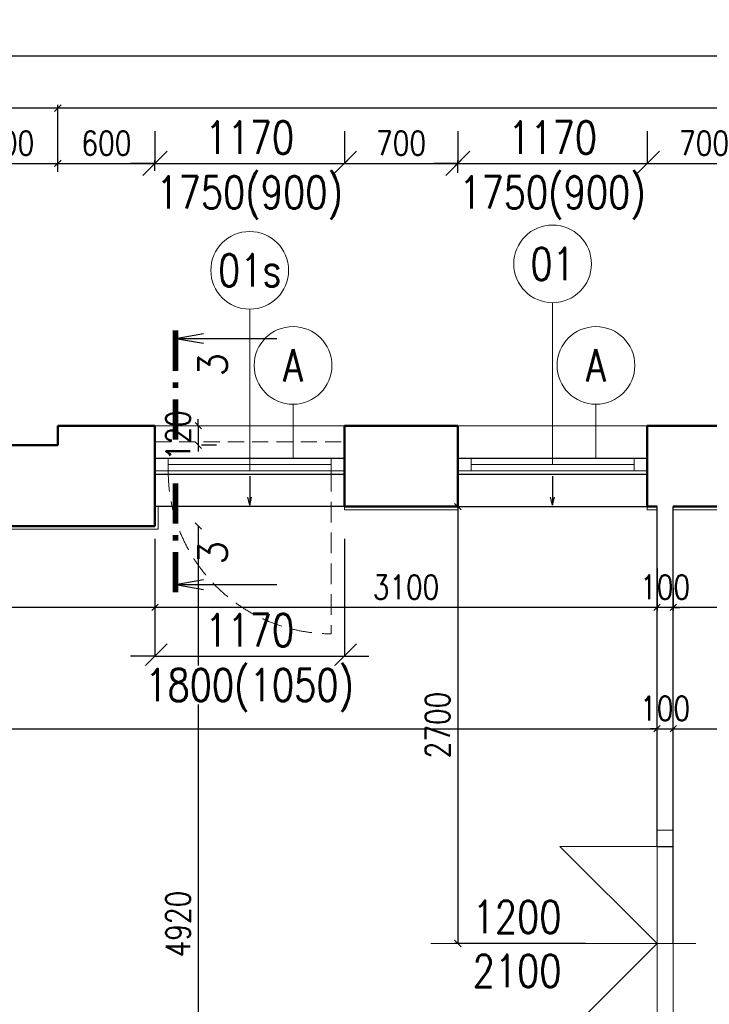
# Model space of a CAD drawing. Header units: millimetres. Extents: x -238874 to 551972, y -298952 to 658415.
# Tile 634 of 656: x 62463 to 66721, y 394743 to 400827. Entities that reach past the tile are written whole.
import ezdxf
from ezdxf.enums import TextEntityAlignment as Align

# ---------------------------------------------------------------- set-up
doc = ezdxf.new("R2010")
doc.units = ezdxf.units.MM
doc.header["$LTSCALE"] = 20
doc.linetypes.add('DASHED', pattern=[0.75, 0.5, -0.25])
doc.linetypes.add('HIDDEN', pattern=[9.525, 6.35, -3.175])
for name, color, linetype in [('00_HEDVIKA _KRESBA', 1, 'Continuous'), ('ALP', 141, 'Continuous'), ('CZ', 255, 'Continuous'), ('KOTY', 8, 'Continuous')]:
    doc.layers.add(name, color=color, linetype=linetype)
doc.layers.add('00_HEDVIKA_DEMOLICE', color=2, linetype='Continuous', lineweight=30, transparency=0.3)
doc.layers.add('CKOKNA OTEVÍRÁNÍ', color=51, linetype='HIDDEN', lineweight=18, transparency=0.5)
for name, color, linetype, lineweight in [('00_HEDVIKA_OBRYS', 1, 'Continuous', 50), ('CKBUBLINY', 1, 'Continuous', 18), ('CKBUBLINY DEMOLICE', 4, 'Continuous', 18), ('CKBUBLINY_POPIS', 3, 'Continuous', 25), ('CKKOTY', 3, 'Continuous', 18), ('CKOKNA', 30, 'Continuous', 18), ('CKSYMBOLY', 21, 'Continuous', 25), ('HEDVIKA_OKNA_PARAPET', 70, 'Continuous', 18), ('NOSNÉ', 8, 'Continuous', 50), ('PRUCHODY', 7, 'Continuous', 18)]:
    doc.layers.add(name, color=color, linetype=linetype, lineweight=lineweight)
doc.styles.add('SIMPLEX', font='SIMPLEX.shx', dxfattribs={"width": 0.8, "bigfont": 'CAD13.shx'})
doc.styles.get("Standard").update_dxf_attribs({"font": 'simplex.shx', "width": 0.8})
doc.dimstyles.new('CADKON', dxfattribs={"dimscale": 100, "dimtxt": 2, "dimasz": 1.5, "dimexe": 0, "dimexo": 2, "dimgap": 0.6, "dimtad": 1, "dimrnd": 1, "dimtxsty": 'Standard', "dimblk1": 'OBLIQUE', "dimblk2": 'OBLIQUE', "dimsah": 1, "dimcen": 2.5, "dimadec": 1, "dimazin": 2, "dimtfac": 1, "dimtix": 1, "dimtmove": 2, "dimatfit": 3, "dimldrblk": 'OPEN30', "dimfxl": 5, "dimtfill": 1, "dimtolj": 1, "dimarcsym": 0})
doc.dimstyles.new('CKA', dxfattribs={"dimtxt": 200, "dimasz": 40, "dimexe": 20, "dimexo": 0.2, "dimgap": 50, "dimtad": 1, "dimdec": 0, "dimrnd": 1, "dimzin": 0, "dimdsep": 46, "dimtxsty": 'Standard', "dimblk1": 'OBLIQUE', "dimblk2": 'OBLIQUE', "dimsah": 1, "dimcen": 0.09, "dimclrd": 253, "dimclre": 253, "dimclrt": 253, "dimadec": 0, "dimazin": 0, "dimtfac": 1, "dimtdec": 0, "dimtix": 1, "dimtmove": 2, "dimatfit": 3, "dimfxl": 1, "dimtolj": 1, "dimtzin": 0, "dimarcsym": 0})

# ---------------------------------------------------------------- blocks, each defined once
blk = doc.blocks.new('_OBLIQUE')
at = {"color": 0, "linetype": 'ByBlock'}
blk.add_line((-0.5, -0.5), (0.5, 0.5), dxfattribs=at)
blk = doc.blocks.new('*D2669')
at = {"layer": 'DEFPOINTS', "color": 0, "transparency": 16777216}
for p in [(82648, 396446.3), (66498, 395718.6), (82648, 395718.6)]:
    blk.add_point(p, dxfattribs=at)
at = {"layer": 'KOTY', "lineweight": -2, "transparency": 16777216}
for p, q in [((82648, 396099.4), (82648, 396466.3)), ((66498, 396446.3), (82648, 396446.3))]:
    blk.add_line(p, q, dxfattribs=at)
at = {"layer": 'KOTY', "lineweight": -2, "transparency": 16777216, "xscale": 40, "yscale": 40, "zscale": 40, "rotation": 180}
blk.add_blockref('_OBLIQUE', (66498, 396446.3), dxfattribs=at)
at = {"layer": 'KOTY', "lineweight": -2, "transparency": 16777216, "xscale": 40, "yscale": 40, "zscale": 40}
blk.add_blockref('_OBLIQUE', (82648, 396446.3), dxfattribs=at)
at = {"layer": 'KOTY', "transparency": 16777216, "insert": (74573, 396571.3), "char_height": 150, "attachment_point": 5, "style": 'SIMPLEX'}
blk.add_mtext('\\A1;16150', dxfattribs=at)
blk = doc.blocks.new('*D2670')
at = {"layer": 'DEFPOINTS', "color": 0, "transparency": 16777216}
for p in [(66498, 397698.6), (71948, 397698.6), (66498, 397195.9)]:
    blk.add_point(p, dxfattribs=at)
at = {"layer": 'KOTY', "lineweight": -2, "transparency": 16777216}
for p, q in [((66498, 397317.9), (66498, 397175.9)), ((71948, 397195.9), (66498, 397195.9))]:
    blk.add_line(p, q, dxfattribs=at)
at = {"layer": 'KOTY', "lineweight": -2, "transparency": 16777216, "xscale": 40, "yscale": 40, "zscale": 40, "rotation": 180}
blk.add_blockref('_OBLIQUE', (66498, 397195.9), dxfattribs=at)
at = {"layer": 'KOTY', "lineweight": -2, "transparency": 16777216, "xscale": 40, "yscale": 40, "zscale": 40}
blk.add_blockref('_OBLIQUE', (71948, 397195.9), dxfattribs=at)
at = {"layer": 'KOTY', "transparency": 16777216, "insert": (69223, 397320.9), "char_height": 150, "attachment_point": 5, "style": 'SIMPLEX'}
blk.add_mtext('\\A1;5450', dxfattribs=at)
blk = doc.blocks.new('*D2672')
at = {"layer": 'DEFPOINTS', "color": 0, "transparency": 16777216}
for p in [(83148, 400604), (52648, 399437), (83148, 399437)]:
    blk.add_point(p, dxfattribs=at)
at = {"layer": 'KOTY', "lineweight": -2, "transparency": 16777216}
for p, q in [((52648, 400604), (83148, 400604)), ((83148, 399817.7), (83148, 400624))]:
    blk.add_line(p, q, dxfattribs=at)
at = {"layer": 'KOTY', "lineweight": -2, "transparency": 16777216, "xscale": 40, "yscale": 40, "zscale": 40, "rotation": 180}
blk.add_blockref('_OBLIQUE', (52648, 400604), dxfattribs=at)
at = {"layer": 'KOTY', "lineweight": -2, "transparency": 16777216, "xscale": 40, "yscale": 40, "zscale": 40}
blk.add_blockref('_OBLIQUE', (83148, 400604), dxfattribs=at)
at = {"layer": 'KOTY', "transparency": 16777216, "insert": (67898, 400729), "char_height": 150, "attachment_point": 5, "style": 'SIMPLEX'}
blk.add_mtext('\\A1;30500', dxfattribs=at)
blk = doc.blocks.new('*D2673')
at = {"layer": 'DEFPOINTS', "color": 0, "transparency": 16777216}
for p in [(62698, 400280.7), (62698, 399507), (72548, 399387)]:
    blk.add_point(p, dxfattribs=at)
at = {"layer": 'KOTY', "lineweight": -2, "transparency": 16777216}
for p, q in [((62698, 399887.8), (62698, 400300.7)), ((72548, 400280.7), (62698, 400280.7))]:
    blk.add_line(p, q, dxfattribs=at)
at = {"layer": 'KOTY', "lineweight": -2, "transparency": 16777216, "xscale": 40, "yscale": 40, "zscale": 40, "rotation": 180}
blk.add_blockref('_OBLIQUE', (62698, 400280.7), dxfattribs=at)
at = {"layer": 'KOTY', "lineweight": -2, "transparency": 16777216, "xscale": 40, "yscale": 40, "zscale": 40}
blk.add_blockref('_OBLIQUE', (72548, 400280.7), dxfattribs=at)
at = {"layer": 'KOTY', "transparency": 16777216, "insert": (67623, 400405.7), "char_height": 150, "attachment_point": 5, "style": 'SIMPLEX'}
blk.add_mtext('\\A1;9850', dxfattribs=at)
blk = doc.blocks.new('*D2675')
at = {"layer": 'DEFPOINTS', "color": 0, "transparency": 16777216}
for p in [(66398, 396446.3), (56698, 395998.6), (66398, 395718.6)]:
    blk.add_point(p, dxfattribs=at)
at = {"layer": 'KOTY', "lineweight": -2, "transparency": 16777216}
for p, q in [((66398, 396099.4), (66398, 396466.3)), ((56698, 396446.3), (66398, 396446.3))]:
    blk.add_line(p, q, dxfattribs=at)
at = {"layer": 'KOTY', "lineweight": -2, "transparency": 16777216, "xscale": 40, "yscale": 40, "zscale": 40, "rotation": 180}
blk.add_blockref('_OBLIQUE', (56698, 396446.3), dxfattribs=at)
at = {"layer": 'KOTY', "lineweight": -2, "transparency": 16777216, "xscale": 40, "yscale": 40, "zscale": 40}
blk.add_blockref('_OBLIQUE', (66398, 396446.3), dxfattribs=at)
at = {"layer": 'KOTY', "transparency": 16777216, "insert": (61548, 396571.3), "char_height": 150, "attachment_point": 5, "style": 'SIMPLEX'}
blk.add_mtext('\\A1;9700', dxfattribs=at)
blk = doc.blocks.new('*D2676')
at = {"layer": 'DEFPOINTS', "color": 0, "transparency": 16777216}
for p in [(63298, 397818.6), (56698, 397698.6), (56698, 397195.9)]:
    blk.add_point(p, dxfattribs=at)
at = {"layer": 'KOTY', "lineweight": -2, "transparency": 16777216}
for p, q in [((56698, 397317.9), (56698, 397175.9)), ((63298, 397195.9), (56698, 397195.9))]:
    blk.add_line(p, q, dxfattribs=at)
at = {"layer": 'KOTY', "lineweight": -2, "transparency": 16777216, "xscale": 40, "yscale": 40, "zscale": 40, "rotation": 180}
blk.add_blockref('_OBLIQUE', (56698, 397195.9), dxfattribs=at)
at = {"layer": 'KOTY', "lineweight": -2, "transparency": 16777216, "xscale": 40, "yscale": 40, "zscale": 40}
blk.add_blockref('_OBLIQUE', (63298, 397195.9), dxfattribs=at)
at = {"layer": 'KOTY', "transparency": 16777216, "insert": (59998, 397320.9), "char_height": 150, "attachment_point": 5, "style": 'SIMPLEX'}
blk.add_mtext('\\A1;6600', dxfattribs=at)
blk = doc.blocks.new('*D2678')
at = {"layer": 'DEFPOINTS', "color": 0, "transparency": 16777216}
for p in [(52648, 400280.7), (62698, 399507), (52648, 399387)]:
    blk.add_point(p, dxfattribs=at)
at = {"layer": 'KOTY', "lineweight": -2, "transparency": 16777216}
for p, q in [((52648, 399767.8), (52648, 400300.7)), ((62698, 400280.7), (52648, 400280.7))]:
    blk.add_line(p, q, dxfattribs=at)
at = {"layer": 'KOTY', "lineweight": -2, "transparency": 16777216, "xscale": 40, "yscale": 40, "zscale": 40, "rotation": 180}
blk.add_blockref('_OBLIQUE', (52648, 400280.7), dxfattribs=at)
at = {"layer": 'KOTY', "lineweight": -2, "transparency": 16777216, "xscale": 40, "yscale": 40, "zscale": 40}
blk.add_blockref('_OBLIQUE', (62698, 400280.7), dxfattribs=at)
at = {"layer": 'KOTY', "transparency": 16777216, "insert": (57673, 400405.7), "char_height": 150, "attachment_point": 5, "style": 'SIMPLEX'}
blk.add_mtext('\\A1;10050', dxfattribs=at)
blk = doc.blocks.new('*D2702')
at = {"layer": 'DEFPOINTS', "color": 0, "transparency": 16777216}
for p in [(66338, 397818.6), (65168, 395118.6), (66338, 395118.6)]:
    blk.add_point(p, dxfattribs=at)
at = {"layer": 'KOTY', "lineweight": -2, "transparency": 16777216}
for p, q in [((65168, 397818.6), (65168, 395118.6)), ((65957.2, 395118.6), (65148, 395118.6))]:
    blk.add_line(p, q, dxfattribs=at)
at = {"layer": 'KOTY', "lineweight": -2, "transparency": 16777216, "xscale": 40, "yscale": 40, "zscale": 40}
for p, rotation in [((65168, 397818.6), 90), ((65168, 395118.6), 270)]:
    blk.add_blockref('_OBLIQUE', p, dxfattribs=dict(at, rotation=rotation))
at = {"layer": 'KOTY', "transparency": 16777216, "insert": (65043, 396468.6), "char_height": 150, "attachment_point": 5, "rotation": 90, "style": 'SIMPLEX'}
blk.add_mtext('\\A1;2700', dxfattribs=at)
blk = doc.blocks.new('*D2703')
at = {"layer": 'DEFPOINTS', "color": 0, "transparency": 16777216}
for p in [(63298, 397698.6), (63565.6, 392778.6), (63565.6, 392778.6)]:
    blk.add_point(p, dxfattribs=at)
at = {"layer": 'KOTY', "lineweight": -2, "transparency": 16777216}
for p, q in [((63565.6, 397698.6), (63565.6, 392778.6)), ((63184.8, 392778.6), (63545.6, 392778.6))]:
    blk.add_line(p, q, dxfattribs=at)
at = {"layer": 'KOTY', "lineweight": -2, "transparency": 16777216, "xscale": 40, "yscale": 40, "zscale": 40}
for p, rotation in [((63565.6, 397698.6), 90), ((63565.6, 392778.6), 270)]:
    blk.add_blockref('_OBLIQUE', p, dxfattribs=dict(at, rotation=rotation))
at = {"layer": 'KOTY', "transparency": 16777216, "insert": (63440.6, 395238.6), "char_height": 150, "attachment_point": 5, "rotation": 90, "style": 'SIMPLEX'}
blk.add_mtext('\\A1;4920', dxfattribs=at)
blk = doc.blocks.new('*D2704')
at = {"layer": 'DEFPOINTS', "color": 0, "transparency": 16777216}
for p in [(63298, 398318.6), (63298, 398198.6), (63565.6, 398198.6)]:
    blk.add_point(p, dxfattribs=at)
at = {"layer": 'KOTY', "lineweight": -2, "transparency": 16777216}
for p, q in [((63565.6, 398318.6), (63565.6, 398358.6)), ((63565.6, 398318.6), (63565.6, 398198.6)), ((63565.6, 398198.6), (63565.6, 398158.6)), ((63678.7, 398198.6), (63585.6, 398198.6))]:
    blk.add_line(p, q, dxfattribs=at)
at = {"layer": 'KOTY', "lineweight": -2, "transparency": 16777216, "xscale": 40, "yscale": 40, "zscale": 40}
for p, rotation in [((63565.6, 398318.6), 270), ((63565.6, 398198.6), 90)]:
    blk.add_blockref('_OBLIQUE', p, dxfattribs=dict(at, rotation=rotation))
at = {"layer": 'KOTY', "transparency": 16777216, "insert": (63440.6, 398258.6), "char_height": 150, "attachment_point": 5, "rotation": 90, "style": 'SIMPLEX'}
blk.add_mtext('\\A1;120', dxfattribs=at)
blk = doc.blocks.new('*D2705')
at = {"layer": 'DEFPOINTS', "color": 0, "transparency": 16777216}
for p in [(63298, 397818.6), (66398, 397818.6), (63298, 397195.9)]:
    blk.add_point(p, dxfattribs=at)
at = {"layer": 'KOTY', "lineweight": -2, "transparency": 16777216}
for p, q in [((63298, 397437.9), (63298, 397175.9)), ((66398, 397195.9), (63298, 397195.9))]:
    blk.add_line(p, q, dxfattribs=at)
at = {"layer": 'KOTY', "lineweight": -2, "transparency": 16777216, "xscale": 40, "yscale": 40, "zscale": 40, "rotation": 180}
blk.add_blockref('_OBLIQUE', (63298, 397195.9), dxfattribs=at)
at = {"layer": 'KOTY', "lineweight": -2, "transparency": 16777216, "xscale": 40, "yscale": 40, "zscale": 40}
blk.add_blockref('_OBLIQUE', (66398, 397195.9), dxfattribs=at)
at = {"layer": 'KOTY', "transparency": 16777216, "insert": (64848, 397320.9), "char_height": 150, "attachment_point": 5, "style": 'SIMPLEX'}
blk.add_mtext('\\A1;3100', dxfattribs=at)
blk = doc.blocks.new('*D2706')
at = {"layer": 'DEFPOINTS', "color": 0, "transparency": 16777216}
for p in [(66398, 397818.6), (66498, 397698.6), (66398, 397195.9)]:
    blk.add_point(p, dxfattribs=at)
at = {"layer": 'KOTY', "lineweight": -2, "transparency": 16777216}
for p, q in [((66398, 397437.9), (66398, 397175.9)), ((66398, 397195.9), (66358, 397195.9)), ((66498, 397195.9), (66398, 397195.9)), ((66498, 397195.9), (66538, 397195.9))]:
    blk.add_line(p, q, dxfattribs=at)
at = {"layer": 'KOTY', "lineweight": -2, "transparency": 16777216, "xscale": 40, "yscale": 40, "zscale": 40}
blk.add_blockref('_OBLIQUE', (66398, 397195.9), dxfattribs=at)
at = {"layer": 'KOTY', "lineweight": -2, "transparency": 16777216, "xscale": 40, "yscale": 40, "zscale": 40, "rotation": 180}
blk.add_blockref('_OBLIQUE', (66498, 397195.9), dxfattribs=at)
at = {"layer": 'KOTY', "transparency": 16777216, "insert": (66448, 397320.9), "char_height": 150, "attachment_point": 5, "style": 'SIMPLEX'}
blk.add_mtext('\\A1;100', dxfattribs=at)
blk = doc.blocks.new('*D2708')
at = {"layer": 'DEFPOINTS', "color": 0, "transparency": 16777216}
for p in [(66498, 396446.3), (66398, 395718.6), (66498, 395718.6)]:
    blk.add_point(p, dxfattribs=at)
at = {"layer": 'KOTY', "lineweight": -2, "transparency": 16777216}
for p, q in [((66498, 396099.4), (66498, 396466.3)), ((66398, 396446.3), (66358, 396446.3)), ((66398, 396446.3), (66498, 396446.3)), ((66498, 396446.3), (66538, 396446.3))]:
    blk.add_line(p, q, dxfattribs=at)
at = {"layer": 'KOTY', "lineweight": -2, "transparency": 16777216, "xscale": 40, "yscale": 40, "zscale": 40}
blk.add_blockref('_OBLIQUE', (66398, 396446.3), dxfattribs=at)
at = {"layer": 'KOTY', "lineweight": -2, "transparency": 16777216, "xscale": 40, "yscale": 40, "zscale": 40, "rotation": 180}
blk.add_blockref('_OBLIQUE', (66498, 396446.3), dxfattribs=at)
at = {"layer": 'KOTY', "transparency": 16777216, "insert": (66448, 396571.3), "char_height": 150, "attachment_point": 5, "style": 'SIMPLEX'}
blk.add_mtext('\\A1;100', dxfattribs=at)
blk = doc.blocks.new('*D2710')
at = {"layer": 'DEFPOINTS', "color": 0, "transparency": 16777216}
for p in [(65168, 399939.5), (64468, 399431.9), (65168, 399431.9)]:
    blk.add_point(p, dxfattribs=at)
at = {"layer": 'KOTY', "lineweight": -2, "transparency": 16777216}
for p, q in [((64468, 399939.5), (65168, 399939.5)), ((65168, 399812.7), (65168, 399959.5))]:
    blk.add_line(p, q, dxfattribs=at)
at = {"layer": 'KOTY', "lineweight": -2, "transparency": 16777216, "xscale": 40, "yscale": 40, "zscale": 40, "rotation": 180}
blk.add_blockref('_OBLIQUE', (64468, 399939.5), dxfattribs=at)
at = {"layer": 'KOTY', "lineweight": -2, "transparency": 16777216, "xscale": 40, "yscale": 40, "zscale": 40}
blk.add_blockref('_OBLIQUE', (65168, 399939.5), dxfattribs=at)
at = {"layer": 'KOTY', "transparency": 16777216, "insert": (64818, 400064.5), "char_height": 150, "attachment_point": 5, "style": 'SIMPLEX'}
blk.add_mtext('\\A1;700', dxfattribs=at)
blk = doc.blocks.new('*D2711')
at = {"layer": 'DEFPOINTS', "color": 0, "transparency": 16777216}
for p in [(63298, 399939.5), (62698, 399571.9), (63298, 399511.9)]:
    blk.add_point(p, dxfattribs=at)
at = {"layer": 'KOTY', "lineweight": -2, "transparency": 16777216}
for p, q in [((62698, 399939.5), (63298, 399939.5)), ((63298, 399892.7), (63298, 399959.5))]:
    blk.add_line(p, q, dxfattribs=at)
at = {"layer": 'KOTY', "lineweight": -2, "transparency": 16777216, "xscale": 40, "yscale": 40, "zscale": 40, "rotation": 180}
blk.add_blockref('_OBLIQUE', (62698, 399939.5), dxfattribs=at)
at = {"layer": 'KOTY', "lineweight": -2, "transparency": 16777216, "xscale": 40, "yscale": 40, "zscale": 40}
blk.add_blockref('_OBLIQUE', (63298, 399939.5), dxfattribs=at)
at = {"layer": 'KOTY', "transparency": 16777216, "insert": (62998, 400064.5), "char_height": 150, "attachment_point": 5, "style": 'SIMPLEX'}
blk.add_mtext('\\A1;600', dxfattribs=at)
blk = doc.blocks.new('*D2712')
at = {"layer": 'DEFPOINTS', "color": 0, "transparency": 16777216}
for p in [(62698, 399939.5), (62698, 399571.9), (62098, 399261.9)]:
    blk.add_point(p, dxfattribs=at)
at = {"layer": 'KOTY', "lineweight": -2, "transparency": 16777216}
for p, q in [((62098, 399939.5), (62698, 399939.5)), ((62698, 399952.7), (62698, 399959.5))]:
    blk.add_line(p, q, dxfattribs=at)
at = {"layer": 'KOTY', "lineweight": -2, "transparency": 16777216, "xscale": 40, "yscale": 40, "zscale": 40, "rotation": 180}
blk.add_blockref('_OBLIQUE', (62098, 399939.5), dxfattribs=at)
at = {"layer": 'KOTY', "lineweight": -2, "transparency": 16777216, "xscale": 40, "yscale": 40, "zscale": 40}
blk.add_blockref('_OBLIQUE', (62698, 399939.5), dxfattribs=at)
at = {"layer": 'KOTY', "transparency": 16777216, "insert": (62398, 400064.5), "char_height": 150, "attachment_point": 5, "style": 'SIMPLEX'}
blk.add_mtext('\\A1;600', dxfattribs=at)
blk = doc.blocks.new('*D2714')
at = {"layer": 'DEFPOINTS', "color": 0, "transparency": 16777216}
for p in [(67038, 399939.5), (66338, 399431.9), (67038, 399431.9)]:
    blk.add_point(p, dxfattribs=at)
at = {"layer": 'KOTY', "lineweight": -2, "transparency": 16777216}
for p, q in [((66338, 399939.5), (67038, 399939.5)), ((67038, 399812.7), (67038, 399959.5))]:
    blk.add_line(p, q, dxfattribs=at)
at = {"layer": 'KOTY', "lineweight": -2, "transparency": 16777216, "xscale": 40, "yscale": 40, "zscale": 40, "rotation": 180}
blk.add_blockref('_OBLIQUE', (66338, 399939.5), dxfattribs=at)
at = {"layer": 'KOTY', "lineweight": -2, "transparency": 16777216, "xscale": 40, "yscale": 40, "zscale": 40}
blk.add_blockref('_OBLIQUE', (67038, 399939.5), dxfattribs=at)
at = {"layer": 'KOTY', "transparency": 16777216, "insert": (66688, 400064.5), "char_height": 150, "attachment_point": 5, "style": 'SIMPLEX'}
blk.add_mtext('\\A1;700', dxfattribs=at)
blk = doc.blocks.new('*D3280')
at = {"layer": 'CKKOTY', "color": 0, "lineweight": -2, "transparency": 16777216}
for p, q in [((65168, 400139.5), (65168, 399939.5)), ((66338, 400139.5), (66338, 399939.5)), ((65168, 399939.5), (65018, 399939.5)), ((65168, 399939.5), (66338, 399939.5)), ((66338, 399939.5), (66488, 399939.5))]:
    blk.add_line(p, q, dxfattribs=at)
at = {"layer": 'DEFPOINTS', "color": 0, "transparency": 16777216}
for p in [(65168, 399939.5), (66338, 399939.5), (66338, 399939.5)]:
    blk.add_point(p, dxfattribs=at)
at = {"layer": 'CKKOTY', "color": 0, "lineweight": -2, "transparency": 16777216, "xscale": 150, "yscale": 150, "zscale": 150}
blk.add_blockref('_OBLIQUE', (65168, 399939.5), dxfattribs=at)
at = {"layer": 'CKKOTY', "color": 0, "lineweight": -2, "transparency": 16777216, "xscale": 150, "yscale": 150, "zscale": 150, "rotation": 180}
blk.add_blockref('_OBLIQUE', (66338, 399939.5), dxfattribs=at)
at = {"layer": 'CKKOTY', "color": 0, "transparency": 16777216, "insert": (65753, 400099.5), "char_height": 200, "attachment_point": 5, "bg_fill": 3, "box_fill_scale": 1.1, "bg_fill_color": 256, "bg_fill_true_color": 13158600, "bg_fill_transparency": 0}
blk.add_mtext('\\A1;1170', dxfattribs=at)
at = {"layer": 'CKKOTY', "color": 0, "transparency": 16777216, "insert": (65753, 399727.1), "char_height": 200, "attachment_point": 5, "bg_fill": 3, "box_fill_scale": 1.1, "bg_fill_color": 256, "bg_fill_true_color": 13158600, "bg_fill_transparency": 0}
blk.add_mtext('\\A1;1750(900)', dxfattribs=at)
blk = doc.blocks.new('_Open30')
at = {"color": 0, "lineweight": -2}
for p, q in [((-1, 0.268), (0, 0)), ((0, 0), (-1, -0.268)), ((0, 0), (-1, 0))]:
    blk.add_line(p, q, dxfattribs=at)
blk = doc.blocks.new('*D3281')
at = {"layer": 'CKKOTY', "color": 0, "lineweight": -2, "transparency": 16777216}
for p, q in [((63298, 400139.5), (63298, 399939.5)), ((64468, 400139.5), (64468, 399939.5)), ((63298, 399939.5), (63148, 399939.5)), ((63298, 399939.5), (64468, 399939.5)), ((64468, 399939.5), (64618, 399939.5))]:
    blk.add_line(p, q, dxfattribs=at)
at = {"layer": 'DEFPOINTS', "color": 0, "transparency": 16777216}
for p in [(63298, 399939.5), (64468, 399939.5), (64468, 399939.5)]:
    blk.add_point(p, dxfattribs=at)
at = {"layer": 'CKKOTY', "color": 0, "lineweight": -2, "transparency": 16777216, "xscale": 150, "yscale": 150, "zscale": 150}
blk.add_blockref('_OBLIQUE', (63298, 399939.5), dxfattribs=at)
at = {"layer": 'CKKOTY', "color": 0, "lineweight": -2, "transparency": 16777216, "xscale": 150, "yscale": 150, "zscale": 150, "rotation": 180}
blk.add_blockref('_OBLIQUE', (64468, 399939.5), dxfattribs=at)
at = {"layer": 'CKKOTY', "color": 0, "transparency": 16777216, "insert": (63883, 400099.5), "char_height": 200, "attachment_point": 5, "bg_fill": 3, "box_fill_scale": 1.1, "bg_fill_color": 256, "bg_fill_true_color": 13158600, "bg_fill_transparency": 0}
blk.add_mtext('\\A1;1170', dxfattribs=at)
at = {"layer": 'CKKOTY', "color": 0, "transparency": 16777216, "insert": (63883, 399727.1), "char_height": 200, "attachment_point": 5, "bg_fill": 3, "box_fill_scale": 1.1, "bg_fill_color": 256, "bg_fill_true_color": 13158600, "bg_fill_transparency": 0}
blk.add_mtext('\\A1;1750(900)', dxfattribs=at)
blk = doc.blocks.new('*D3331')
at = {"layer": 'CKKOTY', "color": 0, "lineweight": -2, "transparency": 16777216}
for p, q in [((63298, 397618.6), (63298, 396895.1)), ((64468, 397618.6), (64468, 396895.1)), ((63298, 396895.1), (63148, 396895.1)), ((63298, 396895.1), (64468, 396895.1)), ((64468, 396895.1), (64618, 396895.1))]:
    blk.add_line(p, q, dxfattribs=at)
at = {"layer": 'DEFPOINTS', "color": 0, "transparency": 16777216}
for p in [(63298, 397818.6), (64468, 397818.6), (64468, 396895.1)]:
    blk.add_point(p, dxfattribs=at)
at = {"layer": 'CKKOTY', "color": 0, "lineweight": -2, "transparency": 16777216, "xscale": 150, "yscale": 150, "zscale": 150}
blk.add_blockref('_OBLIQUE', (63298, 396895.1), dxfattribs=at)
at = {"layer": 'CKKOTY', "color": 0, "lineweight": -2, "transparency": 16777216, "xscale": 150, "yscale": 150, "zscale": 150, "rotation": 180}
blk.add_blockref('_OBLIQUE', (64468, 396895.1), dxfattribs=at)
at = {"layer": 'CKKOTY', "color": 0, "transparency": 16777216, "insert": (63883, 397055.1), "char_height": 200, "attachment_point": 5, "bg_fill": 3, "box_fill_scale": 1.1, "bg_fill_color": 256, "bg_fill_true_color": 13158600, "bg_fill_transparency": 0}
blk.add_mtext('\\A1;1170', dxfattribs=at)
at = {"layer": 'CKKOTY', "color": 0, "transparency": 16777216, "insert": (63883, 396682.7), "char_height": 200, "attachment_point": 5, "bg_fill": 3, "box_fill_scale": 1.1, "bg_fill_color": 256, "bg_fill_true_color": 13158600, "bg_fill_transparency": 0}
blk.add_mtext('\\A1;1800(1050)', dxfattribs=at)
blk = doc.blocks.new('*U3302')
at = {"color": 0, "linetype": 'ByBlock', "lineweight": -2}
for p, q in [((-225, 0), (-80, 0)), ((225, 0), (103, 30)), ((225, 0), (103, -30)), ((-80, 0), (27, 0)), ((27, 0), (225, 0))]:
    blk.add_line(p, q, dxfattribs=at)
at = {"color": 0, "linetype": 'Continuous', "lineweight": -2, "flags": 8}
blk.add_attdef('SPÁD', text='', height=100, dxfattribs=at).set_placement((0, 40), align=Align.CENTER)
blk = doc.blocks.new('rez1_dl')
for q in [(-0.122, -0.689), (0, -2.5), (0.122, -0.689)]:
    blk.add_line((0, 0), q)
at = {"const_width": 0.14}
for points in [[(-0.196, 0), (0.804, 0)], [(1.084, 0), (1.224, 0)], [(1.504, 0), (2.504, 0)]]:
    blk.add_lwpolyline(points, dxfattribs=at)
blk.add_attdef('A2', (0.397, -0.451), '', height=0.7, rotation=270)
blk.add_attdef('A1', (0.422, -1.145), '', height=0.7)
blk = doc.blocks.new('CK_BUBBLE_1_0_0')
at = {"color": 0, "linetype": 'ByBlock', "lineweight": -2}
blk.add_circle((0, 0), 1, dxfattribs=at)

msp = doc.modelspace()

# ---------------------------------------------------------------- linework, layer by layer
at = {"layer": '00_HEDVIKA _KRESBA'}
for p, q in [((64467.962, 397818.626), (63297.962, 397818.626)), ((65167.962, 397818.626), (66337.962, 397818.626))]:
    msp.add_line(p, q, dxfattribs=at)
at = {"layer": '00_HEDVIKA_DEMOLICE'}
for p, q in [((63297.962, 398118.626), (64467.962, 398118.626)), ((65167.962, 398118.626), (66337.962, 398118.626)), ((63297.962, 398018.626), (64467.962, 398018.626)), ((65167.962, 398018.626), (66337.962, 398018.626))]:
    msp.add_line(p, q, dxfattribs=at)
at = {"layer": '00_HEDVIKA_OBRYS'}
for points in [[(65167.962, 398118.626), (65167.962, 397818.626)], [(66337.962, 398118.626), (66337.962, 397818.626)]]:
    msp.add_lwpolyline(points, dxfattribs=at)
at = {"layer": 'ALP'}
for p, q in [((66397.962, 395718.626), (66397.962, 397818.626)), ((66397.962, 395718.626), (66397.962, 397818.626)), ((66497.962, 395118.626), (66497.962, 397818.626)), ((66497.962, 395718.626), (66497.962, 397818.626)), ((66397.962, 395718.626), (66497.962, 395718.626)), ((66397.962, 395718.626), (66497.962, 395718.626))]:
    msp.add_line(p, q, dxfattribs=at)
at = {"layer": 'CKBUBLINY'}
for p, q in [((63882.962, 399038.626), (63882.962, 398038.626)), ((65752.962, 399078.626), (65752.962, 398078.626)), ((64150.573, 398450.841), (64150.573, 398118.626))]:
    msp.add_line(p, q, dxfattribs=at)
at = {"layer": 'CKBUBLINY DEMOLICE'}
for p, q in [((64150.573, 398450.841), (64150.573, 398118.626)), ((66020.573, 398450.841), (66020.573, 398118.626))]:
    msp.add_line(p, q, dxfattribs=at)
at = {"layer": 'CKOKNA', "linetype": 'DASHED', "ltscale": 10}
msp.add_line((63297.962, 398218.626), (64467.962, 398218.626), dxfattribs=at)
at = {"layer": 'CKOKNA'}
for p, q in [((63379.962, 398118.626), (63297.962, 398118.626)), ((63297.962, 398118.626), (63297.962, 398038.626)), ((63379.962, 398118.626), (64385.962, 398118.626)), ((63379.962, 398118.626), (63379.962, 398038.626)), ((64385.962, 398118.626), (64385.962, 398038.626)), ((64385.962, 398118.626), (64467.962, 398118.626)), ((64467.962, 398137.126), (64467.962, 398055.126)), ((64467.962, 398118.626), (64467.962, 398038.626)), ((65249.962, 398118.626), (65167.962, 398118.626)), ((65167.962, 398118.626), (65167.962, 398038.626)), ((65249.962, 398118.626), (66255.962, 398118.626)), ((65249.962, 398118.626), (65249.962, 398038.626)), ((66255.962, 398118.626), (66255.962, 398038.626)), ((66255.962, 398118.626), (66337.962, 398118.626)), ((66337.962, 398118.626), (66337.962, 398038.626)), ((63379.962, 398078.626), (64385.962, 398078.626)), ((65249.962, 398078.626), (66255.962, 398078.626)), ((63379.962, 398038.626), (63297.962, 398038.626)), ((63379.962, 398038.626), (64385.962, 398038.626)), ((64385.962, 398038.626), (64467.962, 398038.626)), ((65249.962, 398038.626), (65167.962, 398038.626)), ((65249.962, 398038.626), (66255.962, 398038.626)), ((66255.962, 398038.626), (66337.962, 398038.626))]:
    msp.add_line(p, q, dxfattribs=at)
at = {"layer": 'HEDVIKA_OKNA_PARAPET'}
msp.add_line((65167.962, 397818.626), (66337.962, 397818.626), dxfattribs=at)
at = {"layer": 'NOSNÉ'}
for p, q in [((62697.962, 398198.626), (62697.962, 398318.626)), ((62697.962, 398198.626), (62697.962, 398318.626)), ((62697.962, 398318.626), (63297.962, 398318.626)), ((63297.962, 397818.626), (63297.962, 398318.626)), ((64467.962, 397818.626), (64467.962, 398318.626)), ((64467.962, 398118.626), (64467.962, 398318.626)), ((65167.962, 398318.626), (64467.962, 398318.626)), ((65167.962, 397818.626), (65167.962, 398318.626)), ((66337.962, 397818.626), (66337.962, 398318.626)), ((67037.962, 398318.626), (66337.962, 398318.626)), ((62097.962, 398198.626), (62697.962, 398198.626)), ((63297.962, 397818.626), (63297.962, 397698.626)), ((65167.962, 397818.626), (64467.962, 397818.626)), ((66397.962, 397818.626), (66337.962, 397818.626)), ((67037.962, 397818.626), (66497.962, 397818.626)), ((63297.962, 397698.626), (62097.962, 397698.626))]:
    msp.add_line(p, q, dxfattribs=at)
at = {"layer": 'PRUCHODY'}
for p, q in [((63297.962, 398198.626), (63297.962, 398318.626)), ((63297.962, 398318.626), (64467.962, 398318.626)), ((65167.962, 398318.626), (66337.962, 398318.626)), ((63317.962, 397818.626), (63317.962, 397678.626)), ((64467.962, 397798.626), (64467.962, 397818.626)), ((65167.962, 397798.626), (65167.962, 397818.626)), ((66337.962, 397798.626), (66337.962, 397818.626)), ((65167.962, 397798.626), (64467.962, 397798.626)), ((66397.962, 397798.626), (66337.962, 397798.626)), ((67037.962, 397798.626), (66497.962, 397798.626)), ((63317.962, 397678.626), (56697.962, 397678.626)), ((66497.962, 395818.626), (66397.962, 395818.626)), ((65797.962, 395718.626), (66397.962, 395118.626)), ((66397.962, 395718.626), (65797.962, 395718.626)), ((66397.962, 394518.626), (66397.962, 395718.626)), ((66497.962, 395718.626), (66497.962, 394518.626)), ((66637.389, 395118.626), (65000.346, 395118.626)), ((66397.962, 395118.626), (65797.962, 394518.626))]:
    msp.add_line(p, q, dxfattribs=at)

# ---------------------------------------------------------------- block references
at = {"layer": 'CKBUBLINY'}
ref = msp.add_blockref('CK_BUBBLE_1_0_0', (63882.962, 399278.626), dxfattribs=dict(at, xscale=240, yscale=240, zscale=240))
ref.add_attrib('NUM1', '01s', dxfattribs={"layer": 'CKBUBLINY_POPIS', "height": 200, "width": 0.8, "flags": 8}).set_placement((63882.962, 399278.626), align=Align.MIDDLE_CENTER)
at = {"layer": 'CKBUBLINY DEMOLICE'}
ref = msp.add_blockref('CK_BUBBLE_1_0_0', (64150.573, 398690.841), dxfattribs=dict(at, xscale=240, yscale=240, zscale=240))
ref.add_attrib('NUM1', 'A', dxfattribs={"height": 200, "width": 0.8, "flags": 8}).set_placement((64150.573, 398690.841), align=Align.MIDDLE_CENTER)
ref = msp.add_blockref('CK_BUBBLE_1_0_0', (66020.573, 398690.841), dxfattribs=dict(at, xscale=240, yscale=240, zscale=240))
ref.add_attrib('NUM1', 'A', dxfattribs={"height": 200, "width": 0.8, "flags": 8}).set_placement((66020.573, 398690.841), align=Align.MIDDLE_CENTER)
at = {"layer": 'CKSYMBOLY'}
ref = msp.add_blockref('rez1_dl', (63425.336, 398858.206), dxfattribs=dict(at, xscale=-250, yscale=250, zscale=250, rotation=90))
ref.add_attrib('A1', '3', (63742.654, 398620.669), dxfattribs={"layer": '0', "height": 175, "rotation": 90})
at = {"layer": 'CKSYMBOLY', "xscale": 0.4, "yscale": 0.4, "zscale": 0.4, "rotation": 269.9999999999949}
msp.add_blockref('*U3302', (65753.087, 397917.332), dxfattribs=at)

# ---------------------------------------------------------------- texts
at = {"layer": 'CZ', "color": 7, "linetype": 'Continuous', "insert": (65259.457, 395382.81), "char_height": 200, "width": 1830.1, "attachment_point": 1}
msp.add_mtext('1200\\P2100', dxfattribs=at)

# ---------------------------------------------------------------- dimensions: what is measured, and where the dimension line sits
at = {"layer": 'KOTY'}
for base, p1, p2, text, picture, middle in [((83147.962, 400604.031), (52647.962, 399436.965), (83147.962, 399436.965), '30500', '*D2672', (67897.962, 400729.031)), ((52647.962, 400280.713), (62697.962, 399506.985), (52647.962, 399386.985), '10050', '*D2678', (57672.962, 400405.713)), ((62697.962, 400280.713), (72547.962, 399386.985), (62697.962, 399506.985), '9850', '*D2673', (67622.962, 400405.713)), ((62697.962, 399939.501), (62097.962, 399261.935), (62697.962, 399571.935), '600', '*D2712', (62397.962, 400064.501)), ((63297.962, 399939.501), (62697.962, 399571.935), (63297.962, 399511.935), '600', '*D2711', (62997.962, 400064.501)), ((65167.962, 399939.501), (64467.962, 399431.935), (65167.962, 399431.935), '700', '*D2710', (64817.962, 400064.501)), ((67037.962, 399939.501), (66337.962, 399431.935), (67037.962, 399431.935), '700', '*D2714', (66687.962, 400064.501)), ((66397.962, 396446.266), (56697.962, 395998.626), (66397.962, 395718.626), '9700', '*D2675', (61547.962, 396571.266)), ((66497.962, 396446.266), (66397.962, 395718.626), (66497.962, 395718.626), '100', '*D2708', (66447.962, 396571.266)), ((82647.962, 396446.266), (66497.962, 395718.626), (82647.962, 395718.626), '16150', '*D2669', (74572.962, 396571.266))]:
    dim = msp.add_linear_dim(base=base, p1=p1, p2=p2, text=text, dimstyle='CKA', override={"dimtxt": 150, "dimexo": 380.774374, "dimtxsty": 'SIMPLEX', "dimse1": 1, "dimclrd": 256, "dimclre": 256, "dimclrt": 256}, dxfattribs=at)
    dim.commit()
    dim.dimension.update_dxf_attribs({"geometry": picture, "text_midpoint": middle})
for base, p1, p2, angle, text, picture, middle in [((63565.603, 398198.626), (63297.962, 398318.626), (63297.962, 398198.626), 270, '120', '*D2704', (63440.603, 398258.626)), ((56697.962, 397195.937), (63297.962, 397818.626), (56697.962, 397698.626), 180, '6600', '*D2676', (59997.962, 397320.937)), ((63297.962, 397195.937), (66397.962, 397818.626), (63297.962, 397818.626), 180, '3100', '*D2705', (64847.962, 397320.937)), ((65167.962, 395118.626), (66337.962, 397818.626), (66337.962, 395118.626), 90, '2700', '*D2702', (65042.962, 396468.626)), ((66397.962, 397195.937), (66497.962, 397698.626), (66397.962, 397818.626), 180, '100', '*D2706', (66447.962, 397320.937)), ((63565.603, 392778.626), (63297.962, 397698.626), (63565.603, 392778.626), 270, '4920', '*D2703', (63440.603, 395238.626)), ((66497.962, 397195.937), (71947.962, 397698.626), (66497.962, 397698.626), 180, '5450', '*D2670', (69222.962, 397320.937))]:
    dim = msp.add_linear_dim(base=base, p1=p1, p2=p2, angle=angle, text=text, dimstyle='CKA', override={"dimtxt": 150, "dimexo": 380.774374, "dimtxsty": 'SIMPLEX', "dimse1": 1, "dimclrd": 256, "dimclre": 256, "dimclrt": 256}, dxfattribs=at)
    dim.commit()
    dim.dimension.update_dxf_attribs({"geometry": picture, "text_midpoint": middle})

# ---------------------------------------------------------------- next in the draw order: dimensions: what is measured, and where the dimension line sits
at = {"layer": 'CKKOTY'}
for base, p1, p2, picture, middle in [((64467.962, 399939.501), (63297.962, 399939.501), (64467.962, 399939.501), '*D3281', (63882.962, 399939.501)), ((66337.962, 399939.501), (65167.962, 399939.501), (66337.962, 399939.501), '*D3280', (65752.962, 399939.501))]:
    dim = msp.add_linear_dim(base=base, p1=p1, p2=p2, text='<>\\X1750(900)', dimstyle='CADKON', dxfattribs=at)
    dim.commit()
    dim.dimension.update_dxf_attribs({"geometry": picture, "text_midpoint": middle})
dim = msp.add_linear_dim(base=(64467.962, 396895.051), p1=(63297.962, 397818.626), p2=(64467.962, 397818.626), text='<>\\X1800(1050)', dimstyle='CADKON', override={"dimtmove": 2}, dxfattribs=at)
dim.commit()
dim.dimension.update_dxf_attribs({"geometry": '*D3331', "text_midpoint": (63882.962, 396895.051)})

# ---------------------------------------------------------------- next in the draw order: linework, layer by layer
at = {"layer": '00_HEDVIKA_OBRYS'}
for points in [[(63297.941, 398118.626), (63297.941, 397818.626)], [(64467.941, 398118.626), (64467.941, 397818.626)]]:
    msp.add_lwpolyline(points, dxfattribs=at)
at = {"layer": 'CKOKNA OTEVÍRÁNÍ'}
msp.add_line((64385.962, 398038.626), (64385.962, 397032.626), dxfattribs=at)
msp.add_arc((64385.962, 398038.626), 1006, 180, 270, dxfattribs=at)
at = {"layer": 'HEDVIKA_OKNA_PARAPET'}
msp.add_line((64467.962, 397818.626), (63297.962, 397818.626), dxfattribs=at)

# ---------------------------------------------------------------- next in the draw order: block references
at = {"layer": 'CKBUBLINY'}
ref = msp.add_blockref('CK_BUBBLE_1_0_0', (65752.962, 399318.626), dxfattribs=dict(at, xscale=240, yscale=240, zscale=240))
ref.add_attrib('NUM1', '01', dxfattribs={"layer": 'CKBUBLINY_POPIS', "height": 200, "width": 0.8, "flags": 8}).set_placement((65752.962, 399318.626), align=Align.MIDDLE_CENTER)
at = {"layer": 'CKSYMBOLY', "xscale": 0.4, "yscale": 0.4, "zscale": 0.4, "rotation": 269.9999999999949}
msp.add_blockref('*U3302', (63883.087, 397917.332), dxfattribs=at)
at = {"layer": 'CKSYMBOLY'}
ref = msp.add_blockref('rez1_dl', (63425.336, 397337.075), dxfattribs=dict(at, xscale=250, yscale=250, zscale=250, rotation=90.00000000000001))
ref.add_attrib('A1', '3', (63742.654, 397457.945), dxfattribs={"layer": '0', "height": 175, "rotation": 90})

doc.saveas('drawing.dxf')
